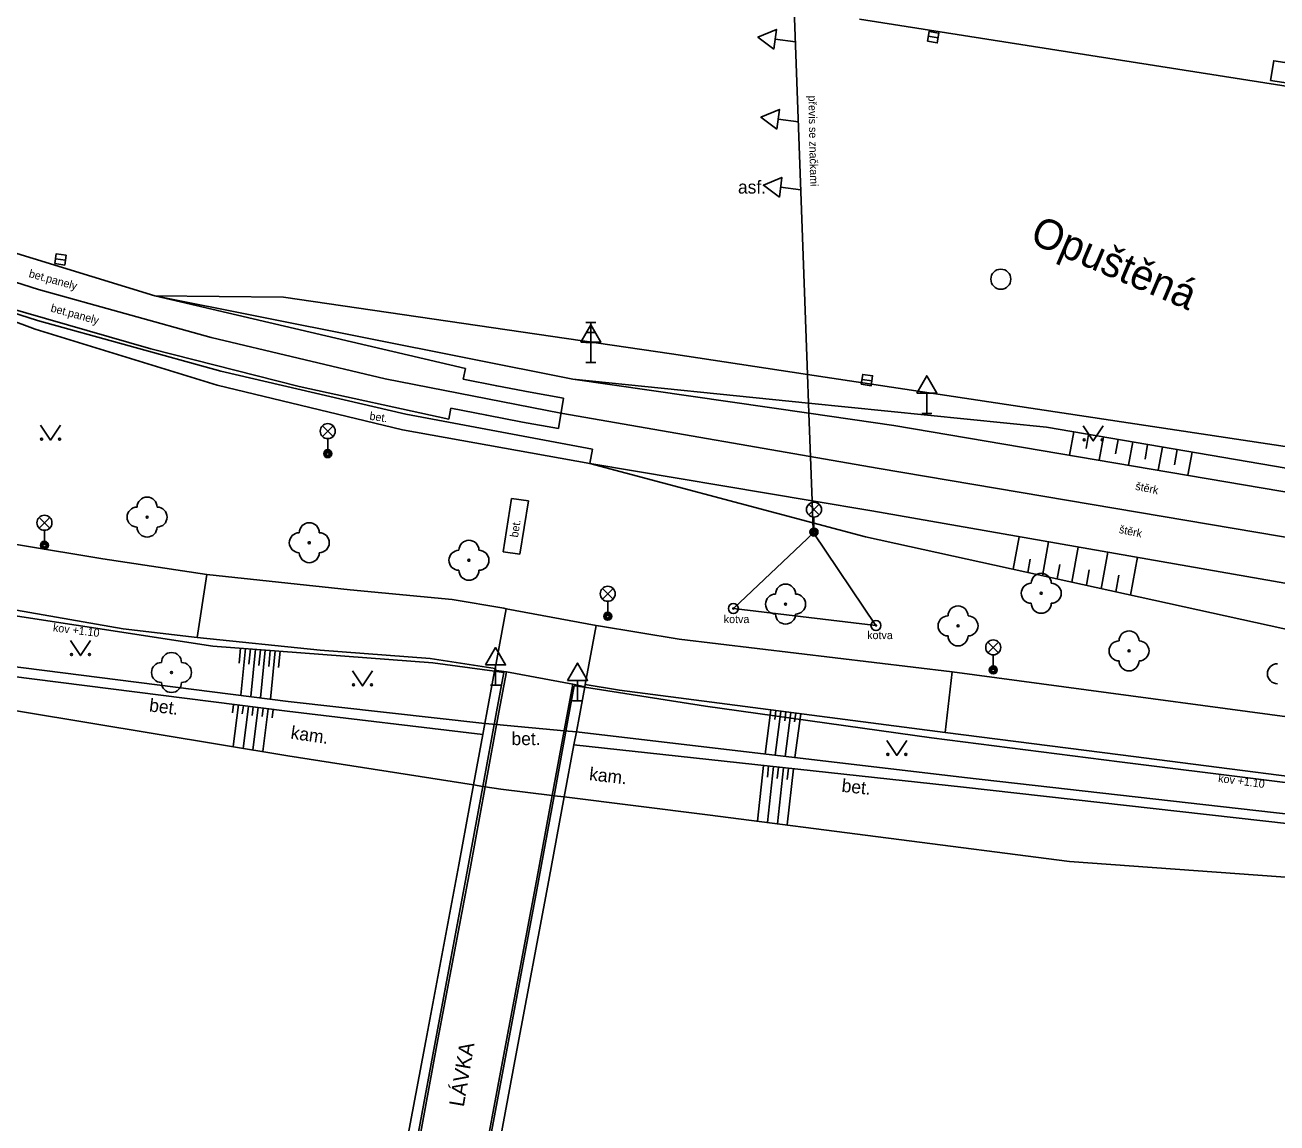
# Model space of a CAD drawing. Extents: x -598932 to -598196, y -1162207 to -1161504.
# Drawn here: x -598504.1 to -598441.5, y -1162054.1 to -1161999.2 of the extents above; entities that cross this region are included whole.
import ezdxf

# ---------------------------------------------------------------- set-up
doc = ezdxf.new("R2010")
doc.units = 0
for name, color, linetype in [('Level 22', 7, 'Continuous'), ('Level 25', 7, 'Continuous'), ('Level 26', 7, 'Continuous'), ('Level 27', 7, 'Continuous'), ('Level 33', 7, 'Continuous'), ('Level 34', 7, 'Continuous'), ('Level 36', 7, 'Continuous'), ('specificka linie pasportu komunikaci', 7, 'Continuous'), ('TM - CD - osa koleji', 7, 'Continuous'), ('TM - chodniky - VP', 7, 'Continuous'), ('TM - hladina vodniho toku_ bazenu_ nadrze', 7, 'Continuous'), ('TM - horni hrana svahu', 7, 'Continuous'), ('TM - komunikace - VP', 7, 'Continuous'), ('TM - pomocna konstrukcna linie', 7, 'Continuous'), ('TM - popis objektu', 7, 'Continuous'), ('TM - popis povrchu', 7, 'Continuous'), ('TM - poznamka', 7, 'Continuous'), ('TM - rozhrani mezi zpev. plochami mezi sebou - VP', 7, 'Continuous'), ('TM - rozhrani ploch obecne - NP', 7, 'Continuous'), ('TM - rozhrani ploch obecne - VN', 7, 'Continuous'), ('TM - rozhrani ploch obecne - VP', 7, 'Continuous'), ('TM - srafovani', 7, 'Continuous'), ('TM - zabradli - VP', 7, 'Continuous'), ('TM - zed operna - VP', 7, 'Continuous'), ('ulice', 7, 'Continuous')]:
    doc.layers.add(name, color=color, linetype=linetype)

msp = doc.modelspace()

# ---------------------------------------------------------------- linework, layer by layer
at = {"layer": 'Level 22'}
for centre in [(-598498.01, -1162023.81), (-598489.9, -1162025.09), (-598481.92, -1162025.97), (-598466.09, -1162028.16), (-598453.31, -1162027.62), (-598457.47, -1162029.25), (-598448.92, -1162030.5), (-598496.79, -1162031.58)]:
    msp.add_circle(centre, 0.05, dxfattribs=at)
for centre, start, end in [((-598498.01, -1162023.31), 0, 180), ((-598498.51, -1162023.81), 90, 270), ((-598497.51, -1162023.81), 270, 90), ((-598498.01, -1162024.31), 180, 0), ((-598489.9, -1162024.59), 0, 180), ((-598490.4, -1162025.09), 90, 270), ((-598489.4, -1162025.09), 270, 90), ((-598481.92, -1162025.47), 0, 180), ((-598489.9, -1162025.59), 180, 0), ((-598482.42, -1162025.97), 90, 270), ((-598481.42, -1162025.97), 270, 90), ((-598481.92, -1162026.47), 180, 0), ((-598453.31, -1162027.12), 0, 180), ((-598466.09, -1162027.66), 0, 180), ((-598453.81, -1162027.62), 90, 270), ((-598452.81, -1162027.62), 270, 90), ((-598466.59, -1162028.16), 90, 270), ((-598465.59, -1162028.16), 270, 90), ((-598453.31, -1162028.12), 180, 0), ((-598466.09, -1162028.66), 180, 0), ((-598457.97, -1162029.25), 90, 270), ((-598457.47, -1162028.75), 0, 180), ((-598456.97, -1162029.25), 270, 90), ((-598457.47, -1162029.75), 180, 0), ((-598449.42, -1162030.5), 90, 270), ((-598448.92, -1162030), 0, 180), ((-598448.42, -1162030.5), 270, 90), ((-598496.79, -1162031.08), 0, 180), ((-598497.29, -1162031.58), 90, 270), ((-598496.29, -1162031.58), 270, 90), ((-598448.92, -1162031), 180, 0), ((-598441.5, -1162031.64), 90, 270), ((-598496.79, -1162032.08), 180, 0)]:
    msp.add_arc(centre, 0.5, start, end, dxfattribs=at)
at = {"layer": 'Level 25'}
for centre, radius in [((-598468.7, -1162028.38), 0.25), ((-598468.7, -1162028.38), 0.0303), ((-598461.57, -1162029.23), 0.25), ((-598461.57, -1162029.23), 0.0303)]:
    msp.add_circle(centre, radius, dxfattribs=at)
at = {"layer": 'Level 26'}
msp.add_lwpolyline([(-598441.84, -1162001.989), (-598440.851, -1162002.14), (-598440.7, -1162001.151), (-598441.689, -1162001)], close=True, dxfattribs=at)
at = {"layer": 'Level 27'}
for p, q in [((-598458.956, -1161999.778), (-598458.464, -1161999.862)), ((-598502.587, -1162010.895), (-598502.093, -1162010.965)), ((-598462.267, -1162016.925), (-598461.773, -1162016.995))]:
    msp.add_line(p, q, dxfattribs=at)
for points in [[(-598458.999, -1162000.024), (-598458.506, -1162000.109), (-598458.421, -1161999.616), (-598458.914, -1161999.531)], [(-598502.623, -1162011.142), (-598502.128, -1162011.213), (-598502.057, -1162010.718), (-598502.552, -1162010.647)], [(-598462.303, -1162017.172), (-598461.808, -1162017.243), (-598461.737, -1162016.748), (-598462.232, -1162016.677)]]:
    msp.add_lwpolyline(points, close=True, dxfattribs=at)
msp.add_circle((-598455.33, -1162011.92), 0.5, dxfattribs=at)
at = {"layer": 'Level 33'}
for p, q in [((-598476.07, -1162014.08), (-598475.57, -1162014.08)), ((-598475.82, -1162016.08), (-598475.82, -1162014.08)), ((-598476.07, -1162014.58), (-598475.57, -1162014.58)), ((-598476.07, -1162015.08), (-598475.57, -1162015.08)), ((-598476.07, -1162016.08), (-598475.57, -1162016.08)), ((-598489.245, -1162019.78), (-598488.715, -1162019.25)), ((-598489.245, -1162019.25), (-598488.715, -1162019.78)), ((-598488.98, -1162019.89), (-598488.98, -1162020.64)), ((-598464.935, -1162023.7), (-598464.405, -1162023.17)), ((-598464.935, -1162023.17), (-598464.405, -1162023.7)), ((-598503.405, -1162024.36), (-598502.875, -1162023.83)), ((-598503.405, -1162023.83), (-598502.875, -1162024.36)), ((-598464.67, -1162023.81), (-598464.67, -1162024.56)), ((-598503.14, -1162024.47), (-598503.14, -1162025.22)), ((-598475.245, -1162027.91), (-598474.715, -1162027.38)), ((-598475.245, -1162027.38), (-598474.715, -1162027.91)), ((-598474.98, -1162028.02), (-598474.98, -1162028.77)), ((-598455.975, -1162030.59), (-598455.445, -1162030.06)), ((-598455.975, -1162030.06), (-598455.445, -1162030.59)), ((-598455.71, -1162030.7), (-598455.71, -1162031.45))]:
    msp.add_line(p, q, dxfattribs=at)
for centre, radius in [((-598488.98, -1162019.515), 0.375), ((-598488.98, -1162020.64), 0.2), ((-598488.98, -1162020.64), 0.145), ((-598488.98, -1162020.64), 0.0876), ((-598464.67, -1162023.435), 0.375), ((-598503.14, -1162024.095), 0.375), ((-598464.67, -1162024.56), 0.2), ((-598464.67, -1162024.56), 0.145), ((-598503.14, -1162025.22), 0.2), ((-598464.67, -1162024.56), 0.0876), ((-598503.14, -1162025.22), 0.145), ((-598503.14, -1162025.22), 0.0876), ((-598474.98, -1162027.645), 0.375), ((-598474.98, -1162028.77), 0.2), ((-598474.98, -1162028.77), 0.145), ((-598474.98, -1162028.77), 0.0876), ((-598455.71, -1162030.325), 0.375), ((-598455.71, -1162031.45), 0.2), ((-598455.71, -1162031.45), 0.145), ((-598455.71, -1162031.45), 0.0876)]:
    msp.add_circle(centre, radius, dxfattribs=at)
at = {"layer": 'Level 34'}
for p, q in [((-598466.61, -1161999.926), (-598465.6, -1162000.05)), ((-598466.46, -1162003.926), (-598465.45, -1162004.05)), ((-598466.34, -1162007.326), (-598465.33, -1162007.45)), ((-598475.82, -1162015.062), (-598475.82, -1162016.08)), ((-598459.03, -1162017.612), (-598459.03, -1162018.63)), ((-598459.28, -1162018.63), (-598458.78, -1162018.63)), ((-598480.59, -1162031.202), (-598480.59, -1162032.22)), ((-598480.84, -1162032.22), (-598480.34, -1162032.22)), ((-598476.49, -1162031.972), (-598476.49, -1162032.99)), ((-598476.74, -1162032.99), (-598476.24, -1162032.99))]:
    msp.add_line(p, q, dxfattribs=at)
for points in [[(-598466.671, -1162000.422), (-598466.549, -1161999.43), (-598467.47, -1161999.82)], [(-598466.521, -1162004.422), (-598466.399, -1162003.43), (-598467.32, -1162003.82)], [(-598466.401, -1162007.822), (-598466.279, -1162006.83), (-598467.2, -1162007.22)], [(-598476.32, -1162015.062), (-598475.32, -1162015.062), (-598475.82, -1162014.196)], [(-598459.53, -1162017.612), (-598458.53, -1162017.612), (-598459.03, -1162016.746)], [(-598481.09, -1162031.202), (-598480.09, -1162031.202), (-598480.59, -1162030.336)], [(-598476.99, -1162031.972), (-598475.99, -1162031.972), (-598476.49, -1162031.106)]]:
    msp.add_lwpolyline(points, close=True, dxfattribs=at)
at = {"layer": 'Level 36'}
for points in [[(-598503.33, -1162019.21), (-598502.83, -1162019.96), (-598502.33, -1162019.21)], [(-598451.21, -1162019.25), (-598450.71, -1162020), (-598450.21, -1162019.25)], [(-598501.84, -1162029.98), (-598501.34, -1162030.73), (-598500.84, -1162029.98)], [(-598487.74, -1162031.5), (-598487.24, -1162032.25), (-598486.74, -1162031.5)], [(-598461.03, -1162034.97), (-598460.53, -1162035.72), (-598460.03, -1162034.97)]]:
    msp.add_lwpolyline(points, dxfattribs=at)
for centre in [(-598503.28, -1162019.91), (-598502.381, -1162019.91), (-598451.16, -1162019.95), (-598450.261, -1162019.95), (-598501.79, -1162030.68), (-598500.891, -1162030.68), (-598487.69, -1162032.2), (-598486.791, -1162032.2), (-598460.98, -1162035.67), (-598460.081, -1162035.67)]:
    msp.add_circle(centre, 0.05, dxfattribs=at)
at = {"layer": 'specificka linie pasportu komunikaci'}
msp.add_lwpolyline([(-598480.05, -1162031.54), (-598476.73, -1162032.16)], dxfattribs=at)
at = {"layer": 'TM - CD - osa koleji'}
for points in [[(-598511.97, -1162009.71), (-598503.43, -1162012.44)], [(-598477.32, -1162018.62), (-598486.1, -1162016.9), (-598494.81, -1162014.84), (-598503.43, -1162012.44)], [(-598424.05, -1162027.8), (-598439.04, -1162025.17), (-598461.41, -1162021.38), (-598477.32, -1162018.62)]]:
    msp.add_lwpolyline(points, dxfattribs=at)
at = {"layer": 'TM - chodniky - VP'}
for points in [[(-598516.6, -1162023.18), (-598500.23, -1162025.9), (-598495.02, -1162026.68)], [(-598495.51, -1162029.83), (-598499.2, -1162029.39), (-598508.555, -1162027.759), (-598515.26, -1162026.59), (-598517.56, -1162026.06)], [(-598495.02, -1162026.68), (-598487.86, -1162027.45), (-598482.75, -1162027.93), (-598480.18, -1162028.37), (-598480.06, -1162028.39)], [(-598480.06, -1162028.39), (-598475.56, -1162029.23)], [(-598475.56, -1162029.23), (-598475.45, -1162029.25), (-598471.41, -1162029.92), (-598457.77, -1162031.55)], [(-598495.51, -1162029.83), (-598489.35, -1162030.46), (-598483.85, -1162030.88), (-598480.61, -1162031.38)], [(-598480.61, -1162031.38), (-598480.63, -1162031.47)], [(-598480.63, -1162031.47), (-598480.42, -1162031.5), (-598480.05, -1162031.54), (-598480.42, -1162033.56)], [(-598457.77, -1162031.55), (-598435.19, -1162034.58), (-598386.26, -1162040.82), (-598370.14, -1162042.87), (-598361.178, -1162046.51), (-598360.66, -1162046.72)], [(-598477.06, -1162033.95), (-598476.73, -1162032.16)], [(-598476.73, -1162032.16), (-598476.5, -1162032.21), (-598476.13, -1162032.29)], [(-598476.11, -1162032.18), (-598476.13, -1162032.29)], [(-598458.11, -1162034.58), (-598474.4, -1162032.47), (-598476.11, -1162032.18)], [(-598480.42, -1162033.56), (-598481.11, -1162037.29)], [(-598477.76, -1162037.73), (-598477.06, -1162033.95)], [(-598371.95, -1162045.47), (-598435.33, -1162037.49), (-598449.35, -1162035.699), (-598458.11, -1162034.58)], [(-598481.11, -1162037.29), (-598481.86, -1162041.39), (-598483.52, -1162050.19), (-598484.66, -1162056.38), (-598486.49, -1162066.2)], [(-598483.63, -1162069.2), (-598483.183, -1162066.794), (-598481.38, -1162057.09), (-598480.2, -1162050.76), (-598478.55, -1162042), (-598477.76, -1162037.73)]]:
    msp.add_lwpolyline(points, dxfattribs=at)
at = {"layer": 'TM - hladina vodniho toku_ bazenu_ nadrze'}
for points in [[(-598514.2, -1162031.9), (-598490.97, -1162035.74), (-598481.69, -1162037.2)], [(-598477.16, -1162037.8), (-598469.99, -1162038.69), (-598451.89, -1162041.02)], [(-598373.28, -1162052.04), (-598435.13, -1162042.24), (-598451.89, -1162041.02)]]:
    msp.add_lwpolyline(points, dxfattribs=at)
at = {"layer": 'TM - horni hrana svahu'}
for points in [[(-598476.73, -1162016.91), (-598464.94, -1162018.11)], [(-598464.94, -1162018.11), (-598453.04, -1162019.32), (-598438.53, -1162021.79), (-598424.5, -1162024.49)], [(-598464.72, -1162024.1), (-598475.87, -1162021.13)], [(-598405.07, -1162036.15), (-598424.64, -1162031.95), (-598439.72, -1162029.71), (-598462.1, -1162024.8), (-598464.72, -1162024.1)], [(-598480.64, -1162031.52), (-598483.73, -1162031.1), (-598494.72, -1162030.26), (-598508.41, -1162028.16)]]:
    msp.add_lwpolyline(points, dxfattribs=at)
at = {"layer": 'TM - komunikace - VP'}
for points in [[(-598434.91, -1162003.24), (-598462.4, -1161998.92)], [(-598497.62, -1162012.75), (-598511.49, -1162008.5), (-598512.44, -1162010.92), (-598512.51, -1162011.1)], [(-598464.99, -1162016.68), (-598471.8, -1162015.65), (-598491.19, -1162012.81), (-598497.62, -1162012.75)], [(-598359.13, -1162033.47), (-598368.34, -1162032.04), (-598384.83, -1162029.3), (-598413.02, -1162024.61), (-598422.52, -1162023.16), (-598435.04, -1162021.2), (-598464.99, -1162016.68)]]:
    msp.add_lwpolyline(points, dxfattribs=at)
at = {"layer": 'TM - pomocna konstrukcna linie'}
for points in [[(-598468.7, -1162028.38), (-598461.57, -1162029.23)], [(-598481.13, -1162034.13), (-598480.536, -1162034.185)], [(-598480.536, -1162034.185), (-598477.161, -1162034.494)], [(-598477.161, -1162034.494), (-598476.55, -1162034.55)]]:
    msp.add_lwpolyline(points, dxfattribs=at)
at = {"layer": 'TM - rozhrani mezi zpev. plochami mezi sebou - VP'}
for points in [[(-598512.51, -1162011.1), (-598503.49, -1162013.99)], [(-598482.93, -1162018.91), (-598490.4, -1162017.28), (-598497.82, -1162015.4), (-598505.17, -1162013.28), (-598512.44, -1162010.92)], [(-598482.09, -1162016.38), (-598497.62, -1162012.75)], [(-598485.07, -1162018.66), (-598494.33, -1162016.51), (-598503.49, -1162013.99)], [(-598482.09, -1162016.38), (-598482.2, -1162016.92)], [(-598477.2, -1162017.86), (-598478.86, -1162017.56), (-598480.53, -1162017.25), (-598482.2, -1162016.92)], [(-598477.45, -1162019.38), (-598477.2, -1162017.86)], [(-598485.07, -1162018.66), (-598475.74, -1162020.42)], [(-598482.93, -1162018.91), (-598482.82, -1162018.37)], [(-598477.45, -1162019.38), (-598479.24, -1162019.06), (-598481.03, -1162018.72), (-598482.82, -1162018.37)], [(-598475.74, -1162020.42), (-598475.87, -1162021.13)]]:
    msp.add_lwpolyline(points, dxfattribs=at)
at = {"layer": 'TM - rozhrani ploch obecne - NP'}
for points in [[(-598481.69, -1162037.2), (-598481.23, -1162037.27)], [(-598481.23, -1162037.27), (-598481.11, -1162037.29)], [(-598481.11, -1162037.29), (-598480.33, -1162037.41), (-598477.76, -1162037.73)], [(-598477.76, -1162037.73), (-598477.66, -1162037.74)], [(-598477.66, -1162037.74), (-598477.16, -1162037.8)]]:
    msp.add_lwpolyline(points, dxfattribs=at)
at = {"layer": 'TM - rozhrani ploch obecne - VN'}
for points in [[(-598465.66, -1161998.41), (-598464.99, -1162016.68)], [(-598464.99, -1162016.68), (-598464.94, -1162018.11)], [(-598464.94, -1162018.11), (-598464.92, -1162018.62)], [(-598464.92, -1162018.62), (-598464.76, -1162023)], [(-598464.76, -1162023), (-598464.72, -1162024.1)], [(-598464.72, -1162024.1), (-598464.7, -1162024.59)], [(-598468.7, -1162028.38), (-598464.7, -1162024.59)], [(-598464.7, -1162024.59), (-598461.57, -1162029.23)]]:
    msp.add_lwpolyline(points, dxfattribs=at)
at = {"layer": 'TM - rozhrani ploch obecne - VP'}
for points in [[(-598503.61, -1162014.42), (-598512.51, -1162011.1)], [(-598497.62, -1162012.75), (-598476.73, -1162016.91), (-598464.92, -1162018.62)], [(-598475.87, -1162021.13), (-598485.24, -1162019.45), (-598494.5, -1162017.21), (-598503.61, -1162014.42)], [(-598464.92, -1162018.62), (-598460.68, -1162019.23), (-598438.58, -1162022.98), (-598402.92, -1162029.36)], [(-598475.87, -1162021.13), (-598464.76, -1162023)], [(-598480.21, -1162025.54), (-598479.79, -1162022.88)], [(-598479.79, -1162022.88), (-598478.95, -1162023)], [(-598479.37, -1162025.66), (-598478.95, -1162023)], [(-598464.76, -1162023), (-598461.78, -1162023.5), (-598439.42, -1162027.41), (-598424.41, -1162030.04)], [(-598480.21, -1162025.54), (-598479.37, -1162025.66)], [(-598495.02, -1162026.68), (-598495.51, -1162029.83)], [(-598480.61, -1162031.38), (-598480.06, -1162028.39)], [(-598476.11, -1162032.18), (-598475.56, -1162029.23)], [(-598506.03, -1162031.12), (-598490.95, -1162033.02), (-598481.13, -1162034.13)], [(-598481.01, -1162033.5), (-598480.64, -1162031.52)], [(-598480.64, -1162031.52), (-598480.63, -1162031.47)], [(-598457.77, -1162031.55), (-598458.11, -1162034.58)], [(-598476.13, -1162032.29), (-598476.45, -1162034.01)], [(-598481.13, -1162034.13), (-598481.01, -1162033.5)], [(-598481.23, -1162034.67), (-598481.13, -1162034.13)], [(-598476.45, -1162034.01), (-598476.55, -1162034.55)], [(-598481.69, -1162037.2), (-598481.23, -1162034.67)], [(-598476.55, -1162034.55), (-598476.67, -1162035.2)], [(-598476.55, -1162034.55), (-598457.15, -1162036.82)], [(-598476.67, -1162035.2), (-598477.16, -1162037.8)], [(-598372.23, -1162046.87), (-598383.74, -1162045.34), (-598424.49, -1162040.53), (-598457.15, -1162036.82)], [(-598487.08, -1162066.09), (-598485.24, -1162056.17), (-598484.08, -1162049.99), (-598482.43, -1162041.2), (-598481.69, -1162037.2)], [(-598372.33, -1162047.37), (-598383.8, -1162045.7), (-598424.6, -1162040.98), (-598457.2, -1162037.31)], [(-598477.16, -1162037.8), (-598477.93, -1162041.96), (-598479.58, -1162050.73), (-598480.78, -1162057.17), (-598482.59, -1162066.901), (-598483.04, -1162069.32)]]:
    msp.add_lwpolyline(points, dxfattribs=at)
at = {"layer": 'TM - srafovani'}
for points in [[(-598451.68, -1162019.55), (-598451.9, -1162020.72)], [(-598450.94, -1162019.68), (-598451.07, -1162020.38)], [(-598450.2, -1162019.8), (-598450.42, -1162020.97)], [(-598449.46, -1162019.93), (-598449.6, -1162020.65)], [(-598448.73, -1162020.05), (-598448.94, -1162021.22)], [(-598447.99, -1162020.18), (-598448.12, -1162020.92)], [(-598447.25, -1162020.31), (-598447.46, -1162021.47)], [(-598446.51, -1162020.43), (-598446.65, -1162021.2)], [(-598445.77, -1162020.56), (-598445.98, -1162021.72)], [(-598454.71, -1162026.42), (-598454.41, -1162024.79)], [(-598453.25, -1162026.74), (-598452.94, -1162025.05)], [(-598451.78, -1162027.06), (-598451.46, -1162025.31)], [(-598450.32, -1162027.39), (-598449.98, -1162025.56)], [(-598453.98, -1162026.58), (-598453.86, -1162025.91)], [(-598452.52, -1162026.9), (-598452.38, -1162026.18)], [(-598448.85, -1162027.71), (-598448.5, -1162025.82)], [(-598451.05, -1162027.22), (-598450.91, -1162026.45)], [(-598449.58, -1162027.55), (-598449.43, -1162026.72)], [(-598493.34, -1162030.37), (-598493.41, -1162031.12)], [(-598493.09, -1162030.38), (-598493.33, -1162032.72)], [(-598492.84, -1162030.4), (-598492.93, -1162031.17)], [(-598492.59, -1162030.42), (-598492.83, -1162032.78)], [(-598492.34, -1162030.44), (-598492.43, -1162031.23)], [(-598492.1, -1162030.46), (-598492.34, -1162032.85)], [(-598491.85, -1162030.48), (-598491.92, -1162031.28)], [(-598491.6, -1162030.5), (-598491.84, -1162032.91)], [(-598491.35, -1162030.52), (-598491.44, -1162031.33)], [(-598493.69, -1162033.17), (-598493.74, -1162033.59)], [(-598493.44, -1162033.2), (-598493.7, -1162035.28)], [(-598493.19, -1162033.24), (-598493.25, -1162033.65)], [(-598492.94, -1162033.27), (-598493.21, -1162035.37)], [(-598492.7, -1162033.3), (-598492.75, -1162033.72)], [(-598492.45, -1162033.33), (-598492.72, -1162035.45)], [(-598492.2, -1162033.36), (-598492.25, -1162033.78)], [(-598491.95, -1162033.39), (-598492.22, -1162035.53)], [(-598491.7, -1162033.42), (-598491.76, -1162033.85)], [(-598466.82, -1162033.45), (-598467.11, -1162035.66)], [(-598466.57, -1162033.48), (-598466.63, -1162033.92)], [(-598466.32, -1162033.52), (-598466.61, -1162035.71)], [(-598466.08, -1162033.55), (-598466.13, -1162033.99)], [(-598465.83, -1162033.58), (-598466.11, -1162035.77)], [(-598465.58, -1162033.61), (-598465.64, -1162034.05)], [(-598465.33, -1162033.65), (-598465.62, -1162035.83)], [(-598467.19, -1162036.23), (-598467.49, -1162039.01)], [(-598466.94, -1162036.25), (-598467, -1162036.81)], [(-598466.69, -1162036.28), (-598467, -1162039.07)], [(-598466.45, -1162036.31), (-598466.51, -1162036.87)], [(-598466.2, -1162036.34), (-598466.5, -1162039.14)], [(-598465.95, -1162036.36), (-598466.01, -1162036.92)], [(-598465.7, -1162036.39), (-598466.01, -1162039.2)]]:
    msp.add_lwpolyline(points, dxfattribs=at)
at = {"layer": 'TM - zabradli - VP'}
for points in [[(-598480.64, -1162031.52), (-598483.73, -1162031.1), (-598494.72, -1162030.26), (-598508.41, -1162028.16)], [(-598480.18, -1162031.58), (-598480.64, -1162031.52)], [(-598480.18, -1162031.58), (-598480.54, -1162033.55)], [(-598476.66, -1162032.24), (-598476.97, -1162033.96)], [(-598476.14, -1162032.32), (-598476.66, -1162032.24)], [(-598449.39, -1162036.04), (-598458.8, -1162034.85), (-598470.09, -1162033.26), (-598476.14, -1162032.32)], [(-598480.54, -1162033.55), (-598481.23, -1162037.27)], [(-598476.97, -1162033.96), (-598477.66, -1162037.74)], [(-598449.39, -1162036.04), (-598435.37, -1162037.79), (-598372.83, -1162045.67)], [(-598481.23, -1162037.27), (-598482.06, -1162041.8), (-598483.72, -1162050.69), (-598484.83, -1162056.63), (-598487, -1162068.26), (-598487.04, -1162068.48)], [(-598477.66, -1162037.74), (-598478.52, -1162042.45), (-598480.2, -1162051.34), (-598481.3, -1162057.28), (-598483.51, -1162069.22)]]:
    msp.add_lwpolyline(points, dxfattribs=at)
at = {"layer": 'TM - zed operna - VP'}
for points in [[(-598506.15, -1162031.6), (-598491.01, -1162033.51), (-598481.23, -1162034.67)], [(-598476.67, -1162035.2), (-598457.2, -1162037.31)]]:
    msp.add_lwpolyline(points, dxfattribs=at)

# ---------------------------------------------------------------- texts
at = {"layer": 'TM - popis objektu'}
msp.add_text('LÁVKA', height=0.75, rotation=80.41, dxfattribs=at).set_placement((-598482.18, -1162053.32))
at = {"layer": 'TM - popis povrchu'}
for s, p in [('asf.', (-598468.47, -1162007.64)), ('bet.', (-598479.79, -1162035.21))]:
    msp.add_text(s, height=0.65, dxfattribs=at).set_placement(p)
for s, height, rotation, p in [('bet.panely', 0.4, 344.67597, (-598503.95, -1162011.81)), ('bet.panely', 0.4, 344.67597, (-598502.86, -1162013.53)), ('bet.', 0.4, 351.29389, (-598486.91, -1162018.94)), ('štěrk', 0.4, 348.25505, (-598448.63, -1162022.44)), ('bet.', 0.4, 81.14863, (-598479.47, -1162024.85)), ('štěrk', 0.4, 348.25505, (-598449.45, -1162024.6)), ('bet.', 0.65, 352.81, (-598497.93, -1162033.52)), ('kam.', 0.65, 351.65, (-598490.86, -1162034.88)), ('kam.', 0.65, 353.57, (-598475.93, -1162036.96)), ('bet.', 0.65, 353.82, (-598463.31, -1162037.54))]:
    msp.add_text(s, height=height, rotation=rotation, dxfattribs=at).set_placement(p)
at = {"layer": 'TM - poznamka'}
for s, rotation, p in [('převis se značkami', 271.13975, (-598464.95, -1162002.74)), ('kov +1.10', 353, (-598502.73, -1162029.52)), ('kov +1.10', 352.42725, (-598444.48, -1162037.05))]:
    msp.add_text(s, height=0.4, rotation=rotation, dxfattribs=at).set_placement(p)
for p in [(-598469.18, -1162029.11), (-598462.01, -1162029.91)]:
    msp.add_text('kotva', height=0.4, dxfattribs=at).set_placement(p)
at = {"layer": 'ulice'}
msp.add_text('Opuštěná', height=1.5, rotation=336.87652, dxfattribs=at).set_placement((-598453.943, -1162010.074))

doc.saveas('drawing.dxf')
